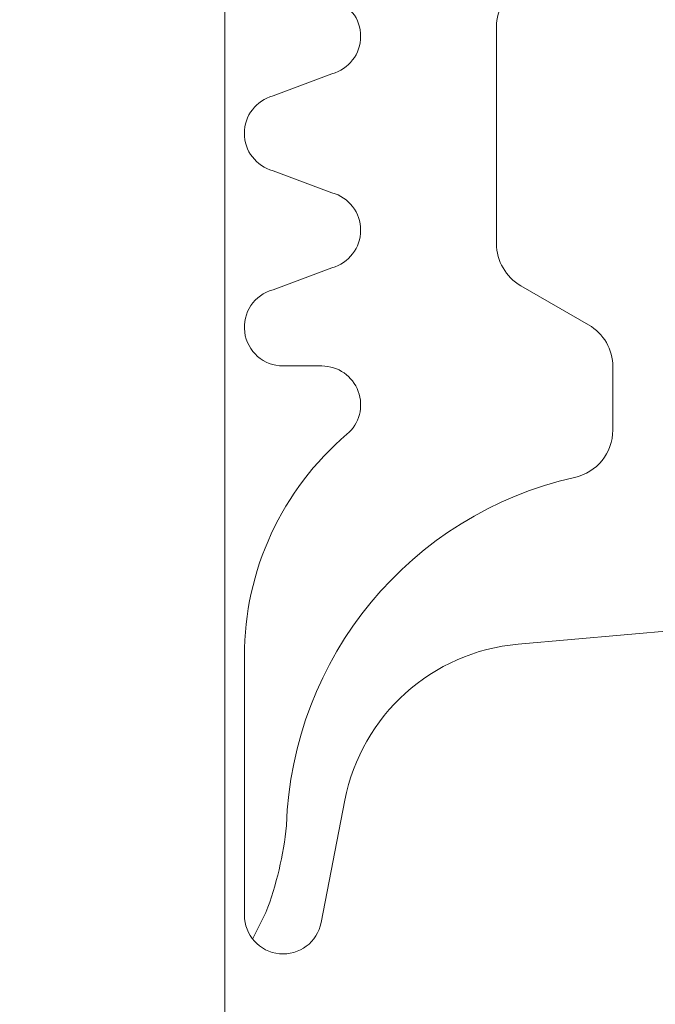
# Model space of a CAD drawing. Header units: metres. Extents: x 1316.5 to 1415.3, y -94.1 to -52.
# Tile 764 of 1056: x 1397.16672 to 1397.17328, y -71.75709 to -71.74693. Entities that reach past the tile are written whole.
import ezdxf

# ---------------------------------------------------------------- set-up
doc = ezdxf.new("R2010")
doc.units = ezdxf.units.M
doc.linetypes.add('AUSGEZOGEN', pattern=[0])
doc.layers.add('XR$2$Logos', color=255, linetype='AUSGEZOGEN', lineweight=13)

msp = doc.modelspace()

# ---------------------------------------------------------------- linework, layer by layer
at = {"layer": 'XR$2$Logos', "color": 255, "linetype": 'AUSGEZOGEN', "lineweight": 13, "transparency": 33554687}
for p, q in [((1397.171636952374, -71.74700616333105), (1397.171636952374, -71.74924317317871)), ((1397.169938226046, -71.74749041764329), (1397.169331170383, -71.74771767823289)), ((1397.169331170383, -71.7484904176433), (1397.169938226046, -71.7487176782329)), ((1397.169938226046, -71.74949041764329), (1397.169331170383, -71.7497176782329)), ((1397.171886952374, -71.74967618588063), (1397.172586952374, -71.75008033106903)), ((1397.169434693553, -71.75050401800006), (1397.169834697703, -71.75050401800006)), ((1397.172836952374, -71.75051334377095), (1397.172836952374, -71.75116476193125)), ((1397.171861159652, -71.75337337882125), (1397.174934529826, -71.75310404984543)), ((1397.169034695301, -71.7534963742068), (1397.169034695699, -71.7561681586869)), ((1397.169827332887, -71.75624511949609), (1397.170072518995, -71.75498403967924)), ((1397.169256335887, -71.75614217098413), (1397.169119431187, -71.75641491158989))]:
    msp.add_line(p, q, dxfattribs=at)
msp.add_lwpolyline([(1397.168834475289, -71.84109057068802), (1397.168834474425, -71.80240401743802), (1397.168834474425, -71.73840401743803), (1397.140834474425, -71.73840401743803), (1397.140834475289, -71.84109057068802)], dxfattribs=at)
for centre, radius, start, end in [((1397.172136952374, -71.74700616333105), 0.0005, 120.0000000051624, 180), ((1397.169834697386, -71.7471040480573), 0.0003999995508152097, 285.0001719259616, 74.9998280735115), ((1397.169434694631, -71.74810404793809), 0.0003999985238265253, 104.999556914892, 255.0004430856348), ((1397.169834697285, -71.74910404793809), 0.0003999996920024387, 285.0001814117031, 74.99981858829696), ((1397.172136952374, -71.74924317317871), 0.0005, 180, 239.9999999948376), ((1397.169434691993, -71.75010403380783), 0.0003999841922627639, 104.9997158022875, 270.0002234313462), ((1397.172336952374, -71.75051334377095), 0.0005, 0, 59.99999999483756), ((1397.169834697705, -71.75090401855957), 0.0004000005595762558, 310.3207876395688, 90), ((1397.172336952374, -71.75116476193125), 0.000500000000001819, 282.126605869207, 0), ((1397.172034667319, -71.75349630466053), 0.002999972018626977, 130.3198220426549, 180.0013282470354), ((1397.173277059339, -71.75537123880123), 0.003810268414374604, 102.6598893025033, 178.1005193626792), ((1397.172035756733, -71.7553657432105), 0.002, 95.00821300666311, 168.9975035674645), ((1397.166056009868, -71.7549102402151), 0.003429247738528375, 338.9463309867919, 354.3988745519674), ((1397.169434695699, -71.75616872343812), 0.000400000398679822, 179.9191054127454, 348.989437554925)]:
    msp.add_arc(centre, radius, start, end, dxfattribs=at)

doc.saveas('drawing.dxf')
